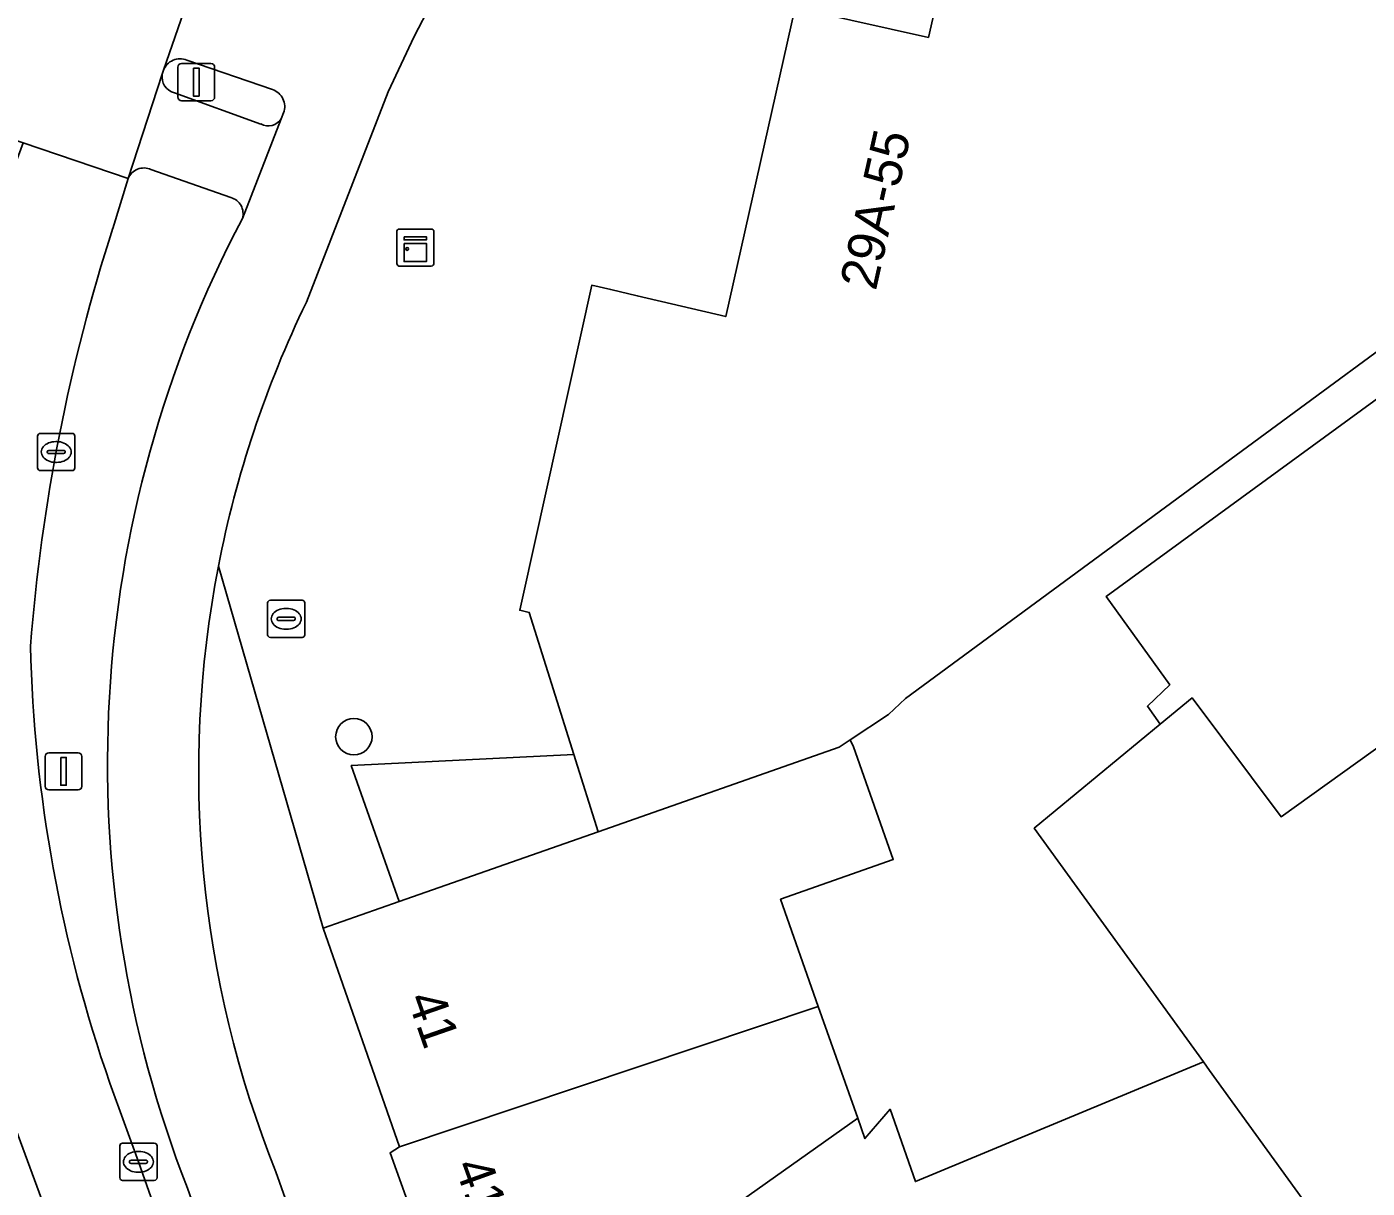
# Model space of a CAD drawing. Extents: x 161798 to 162385, y 382315 to 382833.
# Drawn here: x 161820.29 to 161856.31, y 382537.1 to 382568.31 of the extents above; entities that cross this region are included whole.
import ezdxf

# ---------------------------------------------------------------- set-up
doc = ezdxf.new("R2010")
doc.units = 0
for name, color, linetype in [('IMGEO_Boom', 7, 'Continuous'), ('IMGEO_Brandkraan', 7, 'Continuous'), ('IMGEO_Erf', 7, 'Continuous'), ('IMGEO_Fietspad_gesloten', 7, 'Continuous'), ('IMGEO_Kast', 7, 'Continuous'), ('IMGEO_Kolk', 7, 'Continuous'), ('IMGEO_Lichtmast', 7, 'Continuous'), ('IMGEO_Pand', 7, 'Continuous'), ('IMGEO_Pand_nummerreeks', 7, 'Continuous'), ('IMGEO_Rijbaan_lokaal_gesloten', 7, 'Continuous'), ('IMGEO_Verkeerseiland_open', 7, 'Continuous'), ('IMGEO_Verkeersregelinstallatiepaal', 7, 'Continuous'), ('IMGEO_Voetpad_open', 7, 'Continuous')]:
    doc.layers.add(name, color=color, linetype=linetype)

msp = doc.modelspace()

# ---------------------------------------------------------------- linework, layer by layer
at = {"layer": 'IMGEO_Boom'}
msp.add_circle((161829.079, 382549.235), 0.489, dxfattribs=at)
at = {"layer": 'IMGEO_Brandkraan'}
for p, q in [((161826.76, 382551.976), (161826.76, 382552.828)), ((161826.835, 382552.902), (161827.687, 382552.902)), ((161827.761, 382552.828), (161827.761, 382551.976)), ((161827.062, 382552.445), (161827.46, 382552.445)), ((161827.248, 382552.682), (161827.273, 382552.682)), ((161827.019, 382552.396), (161827.019, 382552.408)), ((161827.457, 382552.359), (161827.059, 382552.359)), ((161827.271, 382552.122), (161827.246, 382552.122)), ((161827.503, 382552.408), (161827.503, 382552.396)), ((161827.687, 382551.902), (161826.835, 382551.902))]:
    msp.add_line(p, q, dxfattribs=at)
for points in [[(161826.76, 382551.976), (161826.76, 382552.828)], [(161826.835, 382552.902), (161827.687, 382552.902)], [(161827.761, 382552.828), (161827.761, 382551.976)], [(161827.687, 382551.902), (161826.835, 382551.902)]]:
    msp.add_lwpolyline(points, dxfattribs=at)
for centre, radius, start, end in [((161826.837, 382552.826), 0.0765, 91.552, 178.448), ((161826.837, 382552.826), 0.0765, 91.552, 178.448), ((161827.685, 382552.826), 0.0765, 1.552, 88.448), ((161827.685, 382552.826), 0.0765, 1.552, 88.448), ((161827.059, 382552.405), 0.0403, 85.8775, 175.7526), ((161827.464, 382552.407), 0.0386, 1.7309, 96.639), ((161827.056, 382552.395), 0.0366, 178.938, 274.7102), ((161827.46, 382552.402), 0.043, 264.8664, 352.4533), ((161826.837, 382551.978), 0.0765, 181.552, 268.448), ((161826.837, 382551.978), 0.0765, 181.552, 268.448), ((161827.685, 382551.978), 0.0765, 271.552, 358.448), ((161827.685, 382551.978), 0.0765, 271.552, 358.448)]:
    msp.add_arc(centre, radius, start, end, dxfattribs=at)
for centre, major_axis, ratio, start_param, end_param in [((161827.247, 382552.402), (-0.387, 0.002), 0.722429, 4.712389, 7.853982), ((161827.272, 382552.402), (-0.39, 0.002), 0.717154, 1.570796, 4.712389)]:
    msp.add_ellipse(centre, major_axis=major_axis, ratio=ratio, start_param=start_param, end_param=end_param, dxfattribs=at)
at = {"layer": 'IMGEO_Erf'}
msp.add_lwpolyline([(161851.007, 382550.628), (161849.297, 382553.001), (161859.478, 382560.422), (161858.857, 382561.26), (161852.796, 382556.801), (161843.908, 382550.262), (161843.446, 382549.834), (161842.421, 382549.153), (161842.51, 382548.966), (161842.566, 382548.806), (161843.577, 382545.936), (161840.548, 382544.869), (161841.562, 382541.99), (161842.62, 382538.987), (161842.813, 382538.438), (161843.489, 382539.226), (161844.173, 382537.283), (161851.911, 382540.499), (161847.365, 382546.776), (161850.753, 382549.571), (161850.407, 382550.053)], close=True, dxfattribs=at)
at = {"layer": 'IMGEO_Fietspad_gesloten'}
for points in [[(161825.67, 382572.082), (161823.965, 382567.14)], [(161827.804, 382560.908), (161830.004, 382566.559), (161830.699, 382568.05), (161831.156, 382568.929)], [(161824.589, 382567.415), (161826.893, 382566.622)], [(161827.192, 382565.999), (161827.129, 382565.837), (161826.083, 382563.16)], [(161874.998, 382391.142), (161872.726, 382398.846), (161863.738, 382428.513), (161857.875, 382447.596), (161854.566, 382458.22), (161852.152, 382465.672), (161845.368, 382485.66), (161840.286, 382500), (161826.981, 382537.546)], [(161824.606, 382537.105), (161837.687, 382500), (161846.925, 382473.796), (161848.857, 382468.021), (161853.619, 382453.317), (161862.955, 382422.925), (161874.188, 382385.693), (161874.886, 382383.249)]]:
    msp.add_lwpolyline(points, dxfattribs=at)
for centre, radius, start, end in [((161824.41, 382566.976), 0.474, 67.8086, 159.7581), ((161826.736, 382566.163), 0.485, 340.1925, 71.0835), ((161853.854, 382548.516), 31.395, 152.1972, 201.3138), ((161853.777, 382548.306), 28.869, 154.1182, 168.9974), ((161853.809, 382548.297), 28.901, 168.9905, 201.8376)]:
    msp.add_arc(centre, radius, start, end, dxfattribs=at)
at = {"layer": 'IMGEO_Kast'}
for p, q in [((161830.233, 382561.95), (161830.233, 382562.791)), ((161830.233, 382562.791), (161830.233, 382561.95)), ((161830.308, 382562.875), (161831.149, 382562.875)), ((161831.149, 382562.875), (161830.308, 382562.875)), ((161831.233, 382562.8), (161831.233, 382561.959)), ((161831.233, 382561.959), (161831.233, 382562.8)), ((161831.158, 382561.875), (161830.317, 382561.875)), ((161830.317, 382561.875), (161831.158, 382561.875))]:
    msp.add_line(p, q, dxfattribs=at)
for points in [[(161830.428, 382562.665), (161831.028, 382562.665), (161831.028, 382562.58), (161830.428, 382562.58), (161830.428, 382562.665)], [(161830.428, 382562.49), (161831.028, 382562.49), (161831.028, 382562.001), (161830.428, 382562.001), (161830.428, 382562.49)]]:
    msp.add_lwpolyline(points, dxfattribs=at)
msp.add_circle((161830.512, 382562.339), 0.0377, dxfattribs=at)
for centre, start, end in [((161830.311, 382562.797), 92.4484, 184.2845), ((161830.311, 382562.797), 92.4484, 184.2845), ((161831.155, 382562.797), 2.4484, 94.2845), ((161831.155, 382562.797), 2.4484, 94.2845), ((161830.311, 382561.953), 182.4484, 274.2845), ((161830.311, 382561.953), 182.4484, 274.2845), ((161831.155, 382561.953), 272.4484, 4.2845), ((161831.155, 382561.953), 272.4484, 4.2845)]:
    msp.add_arc(centre, 0.0779, start, end, dxfattribs=at)
at = {"layer": 'IMGEO_Kolk'}
for p, q in [((161820.579, 382556.458), (161820.579, 382557.31)), ((161820.654, 382557.384), (161821.506, 382557.384)), ((161821.067, 382557.164), (161821.092, 382557.164)), ((161821.58, 382557.31), (161821.58, 382556.458)), ((161820.838, 382556.878), (161820.838, 382556.89)), ((161821.276, 382556.841), (161820.878, 382556.841)), ((161820.881, 382556.927), (161821.279, 382556.927)), ((161821.322, 382556.89), (161821.322, 382556.878)), ((161821.09, 382556.604), (161821.065, 382556.604)), ((161821.506, 382556.384), (161820.654, 382556.384)), ((161822.788, 382537.389), (161822.788, 382538.241)), ((161822.863, 382538.315), (161823.715, 382538.315)), ((161823.276, 382538.095), (161823.301, 382538.095)), ((161823.789, 382538.241), (161823.789, 382537.389)), ((161823.047, 382537.809), (161823.047, 382537.821)), ((161823.485, 382537.772), (161823.087, 382537.772)), ((161823.09, 382537.858), (161823.488, 382537.858)), ((161823.531, 382537.821), (161823.531, 382537.809)), ((161823.715, 382537.315), (161822.863, 382537.315)), ((161823.299, 382537.535), (161823.274, 382537.535))]:
    msp.add_line(p, q, dxfattribs=at)
for points in [[(161820.579, 382556.458), (161820.579, 382557.31)], [(161820.654, 382557.384), (161821.506, 382557.384)], [(161821.58, 382557.31), (161821.58, 382556.458)], [(161821.506, 382556.384), (161820.654, 382556.384)], [(161822.788, 382537.389), (161822.788, 382538.241)], [(161822.863, 382538.315), (161823.715, 382538.315)], [(161823.789, 382538.241), (161823.789, 382537.389)], [(161823.715, 382537.315), (161822.863, 382537.315)]]:
    msp.add_lwpolyline(points, dxfattribs=at)
for centre, radius, start, end in [((161820.656, 382557.308), 0.0765, 91.552, 178.448), ((161820.656, 382557.308), 0.0765, 91.552, 178.448), ((161821.504, 382557.308), 0.0765, 1.552, 88.448), ((161821.504, 382557.308), 0.0765, 1.552, 88.448), ((161820.878, 382556.887), 0.0403, 85.8775, 175.7526), ((161820.875, 382556.877), 0.0366, 178.938, 274.7102), ((161821.279, 382556.884), 0.043, 264.8664, 352.4533), ((161821.283, 382556.889), 0.0386, 1.7309, 96.639), ((161820.656, 382556.46), 0.0765, 181.552, 268.448), ((161820.656, 382556.46), 0.0765, 181.552, 268.448), ((161821.504, 382556.46), 0.0765, 271.552, 358.448), ((161821.504, 382556.46), 0.0765, 271.552, 358.448), ((161822.865, 382538.239), 0.0765, 91.552, 178.448), ((161822.865, 382538.239), 0.0765, 91.552, 178.448), ((161823.713, 382538.239), 0.0765, 1.552, 88.448), ((161823.713, 382538.239), 0.0765, 1.552, 88.448), ((161823.087, 382537.818), 0.0403, 85.8775, 175.7526), ((161823.084, 382537.808), 0.0366, 178.938, 274.7102), ((161823.488, 382537.815), 0.043, 264.8664, 352.4533), ((161823.492, 382537.82), 0.0386, 1.7309, 96.639), ((161822.865, 382537.391), 0.0765, 181.552, 268.448), ((161822.865, 382537.391), 0.0765, 181.552, 268.448), ((161823.713, 382537.391), 0.0765, 271.552, 358.448), ((161823.713, 382537.391), 0.0765, 271.552, 358.448)]:
    msp.add_arc(centre, radius, start, end, dxfattribs=at)
for centre, major_axis, ratio, start_param, end_param in [((161821.066, 382556.884), (-0.387, 0.002), 0.722429, 4.712389, 7.853982), ((161821.091, 382556.884), (-0.39, 0.002), 0.717154, 1.570796, 4.712389), ((161823.275, 382537.815), (-0.387, 0.002), 0.722429, 4.712389, 7.853982), ((161823.3, 382537.815), (-0.39, 0.002), 0.717154, 1.570796, 4.712389)]:
    msp.add_ellipse(centre, major_axis=major_axis, ratio=ratio, start_param=start_param, end_param=end_param, dxfattribs=at)
at = {"layer": 'IMGEO_Lichtmast'}
for p, q in [((161820.78, 382547.904), (161820.78, 382548.704)), ((161820.78, 382548.704), (161820.78, 382547.904)), ((161820.88, 382548.804), (161821.67, 382548.804)), ((161821.67, 382548.804), (161820.88, 382548.804)), ((161821.77, 382548.704), (161821.77, 382547.904)), ((161821.77, 382547.904), (161821.77, 382548.704)), ((161821.67, 382547.804), (161820.88, 382547.804)), ((161820.88, 382547.804), (161821.67, 382547.804))]:
    msp.add_line(p, q, dxfattribs=at)
msp.add_lwpolyline([(161821.2, 382548.679), (161821.35, 382548.679), (161821.35, 382547.929), (161821.2, 382547.929), (161821.2, 382548.679)], dxfattribs=at)
for centre, start, end in [((161820.88, 382548.704), 90, 180), ((161820.88, 382548.704), 90, 180), ((161821.67, 382548.704), 0, 90), ((161821.67, 382548.704), 360, 90), ((161820.88, 382547.904), 180, 270), ((161820.88, 382547.904), 180, 270), ((161821.67, 382547.904), 270, 0), ((161821.67, 382547.904), 270, 0)]:
    msp.add_arc(centre, 0.1, start, end, dxfattribs=at)
at = {"layer": 'IMGEO_Pand'}
for points in [[(161897.86, 382578.076), (161895.872, 382581.21), (161893.116, 382585.554), (161878.529, 382575.335), (161878.286, 382575.164), (161877.334, 382574.497), (161871.44, 382570.368), (161862.105, 382563.611), (161858.857, 382561.26), (161859.478, 382560.422), (161849.297, 382553.001), (161851.007, 382550.628), (161850.407, 382550.053), (161850.753, 382549.571), (161851.609, 382550.277), (161853.998, 382547.084), (161866.493, 382556.036), (161866.646, 382555.827), (161876.691, 382562.844), (161876.092, 382563.702), (161877.972, 382564.944)], [(161871.44, 382570.368), (161846.842, 382576.142), (161846.398, 382576.246), (161844.52, 382568.021), (161841.435, 382568.714), (161840.942, 382568.825), (161839.076, 382560.524), (161836.696, 382561.08), (161835.984, 382561.246), (161835.475, 382561.365), (161833.632, 382553.034), (161833.538, 382552.632), (161833.792, 382552.574), (161834.995, 382548.753), (161835.647, 382546.681), (161842.127, 382548.958), (161842.421, 382549.153), (161843.446, 382549.834), (161843.908, 382550.262), (161852.796, 382556.801), (161858.857, 382561.26), (161862.105, 382563.611)], [(161884.466, 382554.962), (161883.925, 382555.781), (161890.552, 382560.159), (161893.911, 382562.378), (161892.451, 382564.589), (161886.897, 382560.945), (161884.221, 382559.189), (161884.05, 382559.448), (161882.543, 382558.546), (161878.803, 382563.781), (161877.972, 382564.944), (161876.092, 382563.702), (161876.691, 382562.844), (161866.646, 382555.827), (161866.493, 382556.036), (161853.998, 382547.084), (161851.609, 382550.277), (161850.753, 382549.571), (161847.365, 382546.776), (161851.911, 382540.499), (161852.076, 382540.271), (161855.931, 382534.948), (161870.809, 382545.383), (161877.456, 382550.045)], [(161840.548, 382544.869), (161843.577, 382545.936), (161842.566, 382548.806), (161842.51, 382548.966), (161842.421, 382549.153), (161842.127, 382548.958), (161835.647, 382546.681), (161830.293, 382544.807), (161828.257, 382544.094), (161830.302, 382538.213), (161841.562, 382541.99)], [(161842.62, 382538.987), (161841.562, 382541.99), (161830.302, 382538.213), (161830.053, 382538.055), (161831.114, 382535.11), (161835.391, 382536.618), (161836.136, 382534.393)], [(161851.911, 382540.499), (161844.173, 382537.283), (161843.489, 382539.226), (161842.813, 382538.438), (161842.62, 382538.987), (161836.136, 382534.393), (161835.391, 382536.618), (161831.114, 382535.11), (161834.089, 382526.85), (161849.618, 382531.975), (161850.564, 382532.313), (161852.72, 382533.083), (161853.844, 382533.485), (161855.931, 382534.948), (161852.076, 382540.271)]]:
    msp.add_lwpolyline(points, close=True, dxfattribs=at)
at = {"layer": 'IMGEO_Rijbaan_lokaal_gesloten'}
for points in [[(161819.952, 382573.975), (161819.91, 382573.851), (161818.3, 382569.047), (161817.364, 382566.144), (161820.188, 382565.188), (161823.011, 382564.232), (161823.931, 382567.036), (161823.965, 382567.14), (161825.67, 382572.082)], [(161822.599, 382562.893), (161823.011, 382564.232), (161820.188, 382565.188), (161818.515, 382560.675), (161817.298, 382553.19), (161817.891, 382546.682), (161819.264, 382540.686), (161819.934, 382538.863), (161823.261, 382529.817), (161833.869, 382499.799), (161843.36, 382471.44), (161860.968, 382415.409)], [(161849.061, 382444.311), (161852.924, 382431.895), (161861.036, 382405.087), (161861.939, 382402.187), (161862.518, 382400.247), (161865.969, 382388.685), (161870.99, 382371.86), (161878.312, 382347.2), (161880.89, 382348.212), (161873.956, 382371.495), (161860.968, 382415.409), (161843.36, 382471.44), (161833.869, 382499.799), (161823.261, 382529.817), (161819.934, 382538.863), (161819.264, 382540.686), (161813.926, 382556.227), (161813.918, 382556.26)], [(161857.164, 382438.4), (161854.775, 382446.241), (161852.968, 382451.967), (161851.654, 382456.235), (161848.679, 382465.577), (161843.633, 382480.256), (161841.564, 382486.151), (161841.51, 382486.347), (161838.493, 382494.873), (161836.951, 382499.181), (161836.673, 382500), (161835.378, 382503.645), (161829.569, 382520.093), (161825.51, 382531.547), (161823.74, 382536.542), (161823.289, 382537.814), (161822.524, 382539.926)]]:
    msp.add_lwpolyline(points, dxfattribs=at)
for centre, radius, start, end in [((161869.552, 382547.822), 49.313, 162.2045, 175.5234), ((161858.713, 382552.568), 38.334, 181.3404, 199.2555)]:
    msp.add_arc(centre, radius, start, end, dxfattribs=at)
at = {"layer": 'IMGEO_Verkeerseiland_open'}
for points in [[(161826.893, 382566.622), (161824.589, 382567.415)], [(161823.965, 382567.14), (161823.931, 382567.036)], [(161824.261, 382566.537), (161826.58, 382565.696)], [(161827.129, 382565.837), (161827.192, 382565.999)], [(161825.772, 382563.719), (161823.626, 382564.476)], [(161823.011, 382564.232), (161822.599, 382562.893)], [(161822.524, 382539.926), (161823.289, 382537.814), (161823.74, 382536.542), (161824.211, 382536.709), (161825.981, 382531.714), (161825.51, 382531.547), (161829.569, 382520.093), (161835.378, 382503.645), (161836.673, 382500), (161836.951, 382499.181), (161838.493, 382494.873), (161838.962, 382495.053), (161842.025, 382486.504), (161841.51, 382486.347), (161841.564, 382486.151), (161843.633, 382480.256), (161848.679, 382465.577), (161849.143, 382465.749), (161852.11, 382456.387), (161851.654, 382456.235), (161852.968, 382451.967), (161854.775, 382446.241), (161857.164, 382438.4)], [(161862.955, 382422.925), (161853.619, 382453.317), (161848.857, 382468.021), (161846.925, 382473.796), (161837.687, 382500), (161824.606, 382537.105)]]:
    msp.add_lwpolyline(points, dxfattribs=at)
for centre, radius, start, end in [((161824.41, 382566.976), 0.474, 67.8086, 159.7581), ((161824.35, 382566.955), 0.427, 168.9982, 257.957), ((161826.736, 382566.163), 0.485, 340.1925, 71.0835), ((161826.777, 382566.067), 0.42, 241.9808, 326.8272), ((161823.438, 382564.052), 0.463, 66.0886, 157.1926), ((161825.657, 382563.289), 0.445, 343.2014, 74.9774), ((161869.552, 382547.822), 49.313, 162.2045, 175.5234), ((161853.854, 382548.516), 31.395, 152.1972, 201.3138), ((161858.713, 382552.568), 38.334, 181.3404, 199.2555)]:
    msp.add_arc(centre, radius, start, end, dxfattribs=at)
at = {"layer": 'IMGEO_Verkeersregelinstallatiepaal'}
for p, q in [((161824.348, 382566.423), (161824.348, 382567.223)), ((161824.348, 382567.223), (161824.348, 382566.423)), ((161824.448, 382567.323), (161825.238, 382567.323)), ((161825.238, 382567.323), (161824.448, 382567.323)), ((161825.338, 382567.223), (161825.338, 382566.423)), ((161825.338, 382566.423), (161825.338, 382567.223)), ((161825.238, 382566.323), (161824.448, 382566.323)), ((161824.448, 382566.323), (161825.238, 382566.323))]:
    msp.add_line(p, q, dxfattribs=at)
msp.add_lwpolyline([(161824.768, 382567.198), (161824.918, 382567.198), (161824.918, 382566.448), (161824.768, 382566.448), (161824.768, 382567.198)], dxfattribs=at)
for centre, start, end in [((161824.448, 382567.223), 90, 180), ((161824.448, 382567.223), 90, 180), ((161825.238, 382567.223), 0, 90), ((161825.238, 382567.223), 360, 90), ((161824.448, 382566.423), 180, 270), ((161824.448, 382566.423), 180, 270), ((161825.238, 382566.423), 270, 0), ((161825.238, 382566.423), 270, 0)]:
    msp.add_arc(centre, 0.1, start, end, dxfattribs=at)
at = {"layer": 'IMGEO_Voetpad_open'}
for points in [[(161825.439, 382553.816), (161828.257, 382544.094), (161830.293, 382544.807), (161829.008, 382548.459), (161834.995, 382548.753), (161833.792, 382552.574), (161833.538, 382552.632), (161833.632, 382553.034), (161835.475, 382561.365), (161835.984, 382561.246), (161836.696, 382561.08), (161839.076, 382560.524), (161840.942, 382568.825), (161841.435, 382568.714), (161844.52, 382568.021), (161846.398, 382576.246), (161848.273, 382584.466), (161854.417, 382610.994), (161854.625, 382611.948), (161853.365, 382612.238), (161851.961, 382612.607), (161852.515, 382615.16)], [(161841.918, 382599.307), (161840.567, 382597.175), (161840.454, 382596.992), (161841.688, 382596.624), (161843.807, 382595.992), (161831.218, 382568.893), (161831.156, 382568.929), (161830.699, 382568.05), (161830.004, 382566.559), (161827.804, 382560.908)], [(161823.931, 382567.036), (161823.011, 382564.232)], [(161826.58, 382565.696), (161824.261, 382566.537)], [(161826.083, 382563.16), (161827.129, 382565.837)], [(161823.626, 382564.476), (161825.772, 382563.719)], [(161851.001, 382479.247), (161843.843, 382500), (161839.582, 382512.353), (161838.328, 382515.617), (161838.103, 382515.535), (161838.171, 382515.343), (161837.677, 382515.169), (161837.481, 382515.717), (161837.719, 382515.801), (161834.038, 382526.02), (161833.795, 382525.935), (161833.639, 382526.379), (161834.189, 382526.572), (161834.089, 382526.85), (161831.114, 382535.11), (161830.053, 382538.055), (161830.302, 382538.213), (161828.257, 382544.094), (161825.439, 382553.816)], [(161826.981, 382537.546), (161840.286, 382500), (161845.368, 382485.66), (161852.152, 382465.672)]]:
    msp.add_lwpolyline(points, dxfattribs=at)
msp.add_lwpolyline([(161834.995, 382548.753), (161829.008, 382548.459), (161830.293, 382544.807), (161835.647, 382546.681)], close=True, dxfattribs=at)
for centre, radius, start, end in [((161824.35, 382566.955), 0.427, 168.9982, 257.957), ((161826.777, 382566.067), 0.42, 241.9808, 326.8272), ((161823.438, 382564.052), 0.463, 66.0886, 157.1926), ((161825.657, 382563.289), 0.445, 343.2014, 74.9774), ((161853.777, 382548.306), 28.869, 154.1182, 168.9974), ((161853.809, 382548.297), 28.901, 168.9905, 201.8376)]:
    msp.add_arc(centre, radius, start, end, dxfattribs=at)

# ---------------------------------------------------------------- texts
at = {"layer": 'IMGEO_Pand_nummerreeks'}
for s, rotation, p in [('29A-55', 77.3321, (161843.107, 382561.194)), ('41', 289.1767, (161830.503, 382542.201)), ('41', 289.8127, (161831.771, 382537.711))]:
    msp.add_text(s, height=1, rotation=rotation, dxfattribs=at).set_placement(p)

doc.saveas('drawing.dxf')
